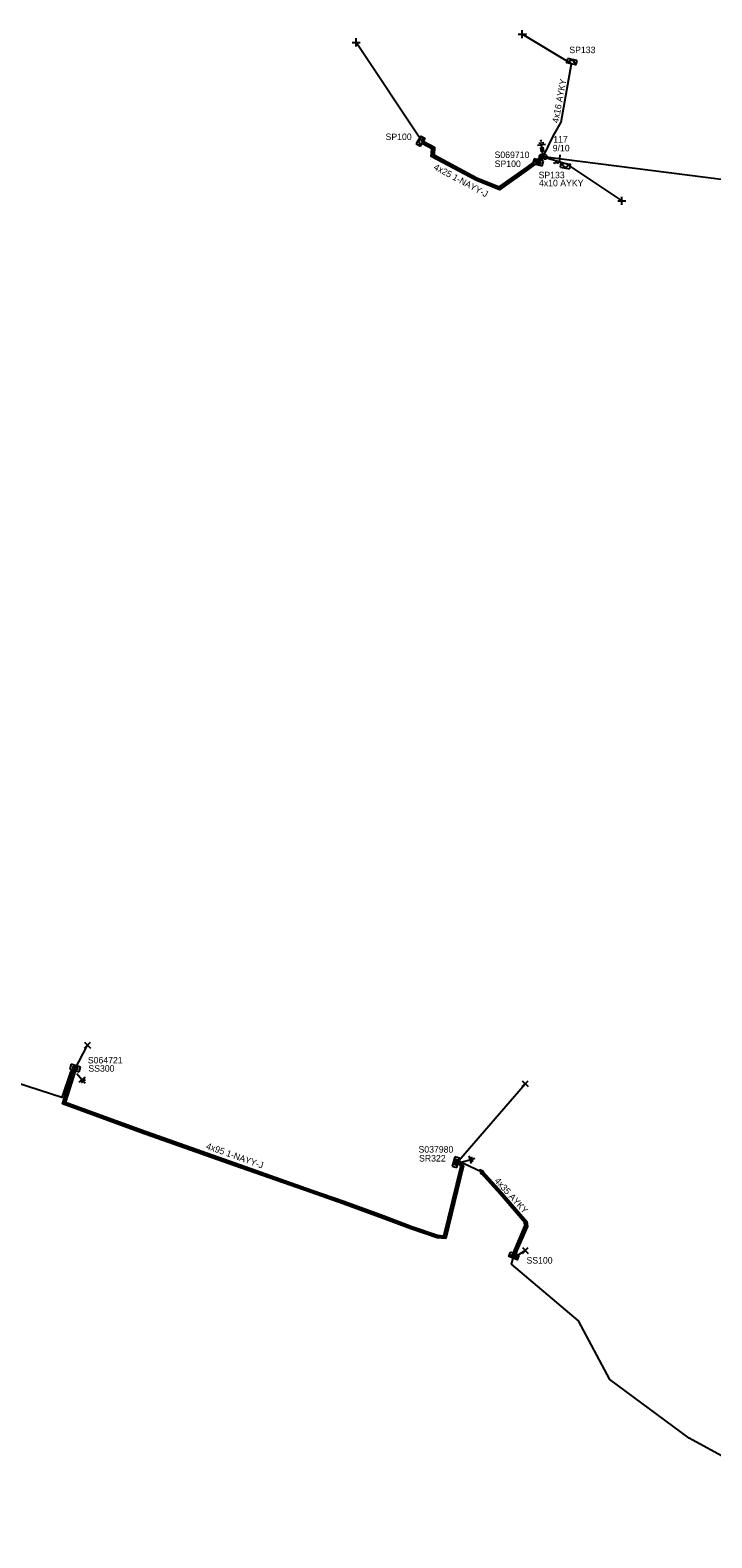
# Model space of a CAD drawing. Extents: x -748492 to -735633, y -1146251 to -1139940.
# Drawn here: x -742298.6 to -742193.8, y -1141068.6 to -1140836.8 of the extents above; entities that cross this region are included whole.
import ezdxf

# ---------------------------------------------------------------- set-up
doc = ezdxf.new("R2010")
doc.units = 0
for name, color, linetype in [('Vrstva 1', 7, 'Continuous'), ('Vrstva 12', 7, 'Continuous'), ('Vrstva 13', 7, 'Continuous'), ('Vrstva 14', 7, 'Continuous'), ('Vrstva 15', 7, 'Continuous'), ('Vrstva 16', 7, 'Continuous'), ('Vrstva 18', 7, 'Continuous'), ('Vrstva 19', 7, 'Continuous'), ('Vrstva 2', 7, 'Continuous'), ('Vrstva 20', 7, 'Continuous'), ('Vrstva 28', 7, 'Continuous'), ('Vrstva 29', 7, 'Continuous'), ('Vrstva 30', 7, 'Continuous'), ('Vrstva 31', 7, 'Continuous'), ('Vrstva 33', 7, 'Continuous'), ('Vrstva 34', 7, 'Continuous'), ('Vrstva 4', 7, 'Continuous'), ('Vrstva 5', 7, 'Continuous'), ('Vrstva 52', 7, 'Continuous'), ('Vrstva 54', 7, 'Continuous'), ('Vrstva 59', 7, 'Continuous'), ('Vrstva 6', 7, 'Continuous'), ('Vrstva 8', 7, 'Continuous'), ('Vrstva 9', 7, 'Continuous')]:
    doc.layers.add(name, color=color, linetype=linetype)

# ---------------------------------------------------------------- blocks, each defined once
blk = doc.blocks.new('NN450')
at = {"layer": 'Vrstva 2'}
for points in [[(0, 0), (0, 0.07), (-0.01, 0.13), (-0.03, 0.19), (-0.05, 0.25), (-0.08, 0.31), (-0.12, 0.37), (-0.16, 0.42), (-0.21, 0.46), (-0.26, 0.51), (-0.31, 0.54), (-0.37, 0.57), (-0.43, 0.59), (-0.5, 0.61), (-0.56, 0.62), (-0.63, 0.62), (-0.69, 0.62), (-0.75, 0.61), (-0.82, 0.59), (-0.88, 0.57), (-0.94, 0.54), (-0.99, 0.51), (-1.04, 0.46), (-1.09, 0.42), (-1.13, 0.37), (-1.17, 0.31), (-1.2, 0.25), (-1.22, 0.19), (-1.24, 0.13), (-1.25, 0.07), (-1.25, 0), (-1.25, -0.07), (-1.24, -0.13), (-1.22, -0.19), (-1.2, -0.25), (-1.17, -0.31), (-1.13, -0.37), (-1.09, -0.42), (-1.04, -0.46), (-0.99, -0.51), (-0.94, -0.54), (-0.88, -0.57), (-0.82, -0.59), (-0.75, -0.61), (-0.69, -0.62), (-0.62, -0.63), (-0.56, -0.62), (-0.5, -0.61), (-0.43, -0.59), (-0.37, -0.57), (-0.31, -0.54), (-0.26, -0.51), (-0.21, -0.46), (-0.16, -0.42), (-0.12, -0.37), (-0.08, -0.31), (-0.05, -0.25), (-0.03, -0.19), (-0.01, -0.13), (0, -0.07), (0, 0)], [(1.25, 0), (1.25, 0.07), (1.24, 0.13), (1.22, 0.19), (1.2, 0.25), (1.17, 0.31), (1.13, 0.37), (1.09, 0.42), (1.04, 0.46), (0.99, 0.51), (0.94, 0.54), (0.88, 0.57), (0.82, 0.59), (0.75, 0.61), (0.69, 0.62), (0.62, 0.62), (0.56, 0.62), (0.5, 0.61), (0.43, 0.59), (0.37, 0.57), (0.31, 0.54), (0.26, 0.51), (0.21, 0.46), (0.16, 0.42), (0.12, 0.37), (0.08, 0.31), (0.05, 0.25), (0.03, 0.19), (0.01, 0.13), (0, 0.07), (0, 0), (0, -0.07), (0.01, -0.13), (0.03, -0.19), (0.05, -0.25), (0.08, -0.31), (0.12, -0.37), (0.16, -0.42), (0.21, -0.46), (0.26, -0.51), (0.31, -0.54), (0.37, -0.57), (0.43, -0.59), (0.5, -0.61), (0.56, -0.62), (0.63, -0.63), (0.69, -0.62), (0.75, -0.61), (0.82, -0.59), (0.88, -0.57), (0.94, -0.54), (0.99, -0.51), (1.04, -0.46), (1.09, -0.42), (1.13, -0.37), (1.17, -0.31), (1.2, -0.25), (1.22, -0.19), (1.24, -0.13), (1.25, -0.07), (1.25, 0)], [(-1.25, 0), (1.25, 0)], [(-1.23, -0.16), (-0.02, -0.16)], [(-1.16, -0.32), (-0.09, -0.32)], [(-1.03, -0.47), (-0.22, -0.47)], [(0.02, -0.16), (1.23, -0.16)], [(0.09, -0.32), (1.16, -0.32)], [(0.22, -0.47), (1.03, -0.47)]]:
    blk.add_lwpolyline(points, dxfattribs=at)
blk = doc.blocks.new('NN840')
at = {"layer": 'Vrstva 15'}
for points in [[(0, 0.62), (0, -0.63)], [(-0.75, -0.71), (-0.75, -0.66)], [(-0.73, -0.76), (-0.75, -0.71)], [(-0.66, -0.8), (-0.73, -0.76)], [(-0.63, -0.8), (-0.66, -0.8)], [(-0.56, -0.76), (-0.63, -0.8)], [(-0.54, -0.71), (-0.56, -0.76)], [(-0.54, -0.38), (-0.54, -0.71)], [(-0.33, -0.38), (-0.33, -0.8)], [(-0.33, -0.64), (-0.13, -0.38)], [(-0.26, -0.56), (-0.09, -0.8)]]:
    blk.add_lwpolyline(points, dxfattribs=at)
blk = doc.blocks.new('NN870')
at = {"layer": 'Vrstva 4'}
for points in [[(0, -0.25), (0.5, 0), (0, 0.25), (-0.5, 0), (0, -0.25)], [(0.37, 0), (0, 0.19), (-0.36, 0), (0, -0.19), (0.37, 0)], [(0.24, 0), (0, 0.12), (-0.25, 0), (0, -0.12), (0.24, 0)], [(0.12, 0), (0, 0.06), (-0.13, 0), (0, -0.06), (0.12, 0)]]:
    blk.add_lwpolyline(points, dxfattribs=at)
blk = doc.blocks.new('NN800')
at = {"layer": 'Vrstva 1'}
for points in [[(-0.44, 0.44), (0.44, -0.44)], [(-0.44, -0.44), (0.44, 0.44)]]:
    blk.add_lwpolyline(points, dxfattribs=at)
blk = doc.blocks.new('NN820')
at = {"layer": 'Vrstva 13'}
for points in [[(0, 0), (0, -1.05)], [(-0.16, -0.81), (0.16, -0.81)], [(-0.16, -1.47), (-0.16, -0.81)], [(0.16, -1.47), (-0.16, -1.47)], [(0, -1.05), (-0.06, -0.93)], [(0, -1.05), (0.06, -0.93)], [(0, -1.47), (0, -1.87)], [(0.16, -0.81), (0.16, -1.47)]]:
    blk.add_lwpolyline(points, dxfattribs=at)
blk = doc.blocks.new('NN620')
at = {"layer": 'Vrstva 8'}
for points in [[(0.75, 0), (-0.75, 0)], [(-0.75, 0), (-0.75, -0.75)], [(0.75, -0.75), (0.75, 0)], [(-0.75, -0.75), (0.75, -0.75)], [(0.37, -0.18), (-0.38, -0.18)], [(-0.38, -0.18), (-0.38, -0.56)], [(-0.38, -0.56), (0.37, -0.56)], [(0.32, -0.23), (-0.33, -0.23)], [(-0.33, -0.23), (-0.33, -0.51)], [(-0.33, -0.51), (0.32, -0.51)], [(0.27, -0.27), (-0.28, -0.27)], [(-0.28, -0.27), (-0.28, -0.46)], [(-0.28, -0.46), (0.27, -0.46)], [(0.23, -0.32), (-0.23, -0.32)], [(-0.23, -0.32), (-0.23, -0.42)], [(-0.23, -0.42), (0.23, -0.42)], [(-0.19, -0.37), (0.19, -0.37)], [(0.23, -0.42), (0.23, -0.32)], [(0.27, -0.46), (0.27, -0.27)], [(0.32, -0.51), (0.32, -0.23)], [(0.37, -0.56), (0.37, -0.18)]]:
    blk.add_lwpolyline(points, dxfattribs=at)
blk = doc.blocks.new('NN630')
at = {"layer": 'Vrstva 9'}
for points in [[(0, -0.7), (-0.7, 0)], [(-0.7, -0.7), (-0.7, 0), (0.7, 0), (0.7, -0.7)], [(-0.7, -0.7), (0.7, -0.7)], [(0, -0.7), (0.7, 0)]]:
    blk.add_lwpolyline(points, dxfattribs=at)
blk = doc.blocks.new('NN810')
at = {"layer": 'Vrstva 14'}
for points in [[(0.63, -1.89), (-0.62, -1.89)], [(0.39, -2.2), (-0.4, -2.2)], [(0, -0.64), (0, -1.89)], [(0, -2.52), (-0.12, -2.52)], [(0.14, -2.52), (0, -2.52)]]:
    blk.add_lwpolyline(points, dxfattribs=at)

msp = doc.modelspace()

# ---------------------------------------------------------------- linework, layer by layer
at = {"layer": 'Vrstva 1'}
msp.add_lwpolyline([(-742103.89, -1140925.87), (-742128.35, -1140896.59), (-742156.07, -1140867.87), (-742189.15, -1140860.15), (-742219.74, -1140856.24)], dxfattribs=at)
at = {"layer": 'Vrstva 20'}
for points in [[(-742219.62, -1140856.4), (-742221.97, -1140858.12), (-742226.44, -1140861.3), (-742230.11, -1140859.84), (-742236.93, -1140856.16), (-742236.84, -1140854.99), (-742238.37, -1140854.17), (-742238.19, -1140853.81), (-742236.42, -1140854.75), (-742236.51, -1140855.94), (-742229.95, -1140859.48), (-742226.5, -1140860.84), (-742222.21, -1140857.8), (-742219.86, -1140856.08)], [(-742235.97, -1141022.03), (-742236.05, -1141022.43), (-742240.08, -1141021.06), (-742244.48, -1141019.4), (-742250.5, -1141017.18), (-742255.42, -1141015.47), (-742267.28, -1141011.3), (-742281.63, -1141006.23), (-742293.65, -1141001.83), (-742292, -1140996.6), (-742291.62, -1140996.72), (-742293.15, -1141001.59), (-742281.49, -1141005.85), (-742267.14, -1141010.92), (-742255.28, -1141015.09), (-742250.36, -1141016.8), (-742244.34, -1141019.02), (-742239.94, -1141020.68)], [(-742232.61, -1141010.61), (-742231.96, -1141011.37), (-742234.71, -1141022.53), (-742236.03, -1141022.43), (-742235.99, -1141022.03), (-742235.01, -1141022.11), (-742232.4, -1141011.47), (-742232.91, -1141010.87)], [(-742229.29, -1141012.48), (-742228.99, -1141012.22), (-742226.07, -1141015.44), (-742222.23, -1141019.92), (-742222.15, -1141020.67), (-742223.76, -1141024.45), (-742224.18, -1141025.62), (-742224.56, -1141025.48), (-742224.14, -1141024.31), (-742222.56, -1141020.61), (-742222.61, -1141020.08), (-742226.37, -1141015.7)]]:
    msp.add_lwpolyline(points, close=True, dxfattribs=at)
at = {"layer": 'Vrstva 5'}
for points in [[(-742219.74, -1140856.24), (-742220.4, -1140856.72)], [(-742232.81, -1141010.92), (-742232.18, -1141011.42), (-742234.86, -1141022.32), (-742236.01, -1141022.23), (-742240.01, -1141020.87), (-742244.41, -1141019.21), (-742250.43, -1141016.99), (-742255.35, -1141015.28), (-742267.21, -1141011.11), (-742281.56, -1141006.04), (-742293.4, -1141001.71), (-742291.81, -1140996.66)], [(-742229.14, -1141012.35), (-742232.74, -1141010.64)], [(-742229.14, -1141012.35), (-742226.22, -1141015.57), (-742222.42, -1141020), (-742222.35, -1141020.64), (-742223.95, -1141024.38), (-742224.37, -1141025.55)], [(-742170.12, -1141070.98), (-742182.93, -1141061.07), (-742197.31, -1141053.22), (-742209.46, -1141044.23), (-742214.31, -1141035.2), (-742224.58, -1141026.49), (-742224.37, -1141025.55)]]:
    msp.add_lwpolyline(points, dxfattribs=at)
at = {"layer": 'Vrstva 52'}
for points in [[(-742219.74, -1140856.24), (-742218.18, -1140853.04), (-742216.99, -1140850.9), (-742215.4, -1140841.94)], [(-742221.07, -1140857.21), (-742222.09, -1140857.96), (-742226.47, -1140861.07), (-742230.03, -1140859.66), (-742236.72, -1140856.05), (-742236.63, -1140854.87), (-742238.28, -1140853.99)], [(-742219.74, -1140856.24), (-742216.27, -1140857.26)], [(-742291.81, -1140996.66), (-742292.39, -1140996.93), (-742293.74, -1141000.85), (-742304.23, -1140997.47), (-742323.85, -1140990.85), (-742337.97, -1140986.31), (-742351.62, -1140982.43), (-742369.45, -1140976.29), (-742383.88, -1140971.99), (-742399.18, -1140967.99), (-742413.33, -1140964.31), (-742424.91, -1140961.06), (-742436.2, -1140955.47), (-742453.73, -1140943.16), (-742466.96, -1140933.37), (-742476.57, -1140927.08), (-742485.29, -1140921.96), (-742487.33, -1140925.93), (-742487.05, -1140926.95)]]:
    msp.add_lwpolyline(points, dxfattribs=at)
at = {"layer": 'Vrstva 59'}
for points in [[(-742215.4, -1140841.94), (-742222.94, -1140837.38)], [(-742238.28, -1140853.99), (-742248.5, -1140838.63)], [(-742216.27, -1140857.26), (-742207.63, -1140863)], [(-742291.81, -1140996.67), (-742289.79, -1140992.81)], [(-742232.71, -1141010.55), (-742222.5, -1140998.75)], [(-742224.37, -1141025.55), (-742222.49, -1141024.38)]]:
    msp.add_lwpolyline(points, dxfattribs=at)

# ---------------------------------------------------------------- block references
at = {"layer": 'Vrstva 13', "xscale": 0.5, "yscale": 0.5, "rotation": -2.765559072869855}
msp.add_blockref('NN450', (-742219.74, -1140856.24), dxfattribs=at)
at = {"layer": 'Vrstva 15'}
for p, rotation in [((-742219.74, -1140856.24), -172.33805175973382), ((-742291.86, -1140996.65), 39.38671169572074), ((-742232.81, -1141010.92), 105.2265746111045)]:
    msp.add_blockref('NN810', p, dxfattribs=dict(at, rotation=rotation))
at = {"layer": 'Vrstva 16', "rotation": -172.28421850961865}
msp.add_blockref('NN820', (-742219.74, -1140856.24), dxfattribs=at)
at = {"layer": 'Vrstva 18', "rotation": -6.303117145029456}
msp.add_blockref('NN840', (-742217.23, -1140856.52), dxfattribs=at)
at = {"layer": 'Vrstva 19', "rotation": 132.20276105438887}
msp.add_blockref('NN870', (-742229.14, -1141012.35), dxfattribs=at)
at = {"layer": 'Vrstva 28'}
for p, rotation in [((-742220.4, -1140856.72), -15.189992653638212), ((-742291.81, -1140996.66), 162.52331422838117), ((-742232.81, -1141010.92), -107.15238332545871)]:
    msp.add_blockref('NN620', p, dxfattribs=dict(at, rotation=rotation))
at = {"layer": 'Vrstva 31'}
for p, rotation in [((-742215.4, -1140841.94), 167.42983195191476), ((-742238.28, -1140853.99), -120.96375657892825), ((-742216.27, -1140857.26), -9.75372143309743), ((-742224.37, -1141025.55), 159.03810808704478)]:
    msp.add_blockref('NN630', p, dxfattribs=dict(at, rotation=rotation))
at = {"layer": 'Vrstva 34'}
for p, rotation in [((-742222.94, -1140837.38), 44.99999995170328), ((-742248.5, -1140838.63), 45), ((-742207.63, -1140863), 45)]:
    msp.add_blockref('NN800', p, dxfattribs=dict(at, rotation=rotation))
for p in [(-742289.79, -1140992.81), (-742222.5, -1140998.75), (-742222.49, -1141024.38)]:
    msp.add_blockref('NN800', p, dxfattribs=at)

# ---------------------------------------------------------------- texts
at = {"layer": 'Vrstva 12'}
msp.add_text('9/10', height=1, dxfattribs=at).set_placement((-742218.27, -1140855.39))
at = {"layer": 'Vrstva 14'}
msp.add_text('117', height=1, dxfattribs=at).set_placement((-742218.18, -1140854.04))
at = {"layer": 'Vrstva 29'}
for s, p in [('S069710', (-742227.21, -1140856.42)), ('S064721', (-742289.74, -1140995.62))]:
    msp.add_text(s, height=1, dxfattribs=at).set_placement(p)
msp.add_text('S037980', height=1, rotation=359.976, dxfattribs=at).set_placement((-742238.9, -1141009.33))
at = {"layer": 'Vrstva 30'}
for s, p in [('SP100', (-742227.19, -1140857.8)), ('SS300', (-742289.66, -1140996.89))]:
    msp.add_text(s, height=1, dxfattribs=at).set_placement(p)
msp.add_text('SR322', height=1, rotation=359.984, dxfattribs=at).set_placement((-742238.82, -1141010.7))
at = {"layer": 'Vrstva 33'}
for rotation, p in [(359.975, (-742215.71, -1140840.29)), (359.958, (-742220.44, -1140859.53))]:
    msp.add_text('SP133', height=1, rotation=rotation, dxfattribs=at).set_placement(p)
for s, p in [('SP100', (-742243.97, -1140853.65)), ('SS100', (-742222.3, -1141026.39))]:
    msp.add_text(s, height=1, dxfattribs=at).set_placement(p)
at = {"layer": 'Vrstva 54'}
for s, rotation, p in [('4x16 AYKY', 79.509, (-742217.4, -1140851.09)), ('4x25 1-NAYY-J', 331.648, (-742236.66, -1140858.11)), ('4x10 AYKY', 0.028, (-742220.38, -1140860.76))]:
    msp.add_text(s, height=1, rotation=rotation, dxfattribs=at).set_placement(p)
at = {"layer": 'Vrstva 6'}
for s, rotation, p in [('4x95 1-NAYY-J', 340.541, (-742271.65, -1141008.73)), ('4x35 AYKY', 312.203, (-742227.3, -1141013.73))]:
    msp.add_text(s, height=1, rotation=rotation, dxfattribs=at).set_placement(p)

doc.saveas('drawing.dxf')
